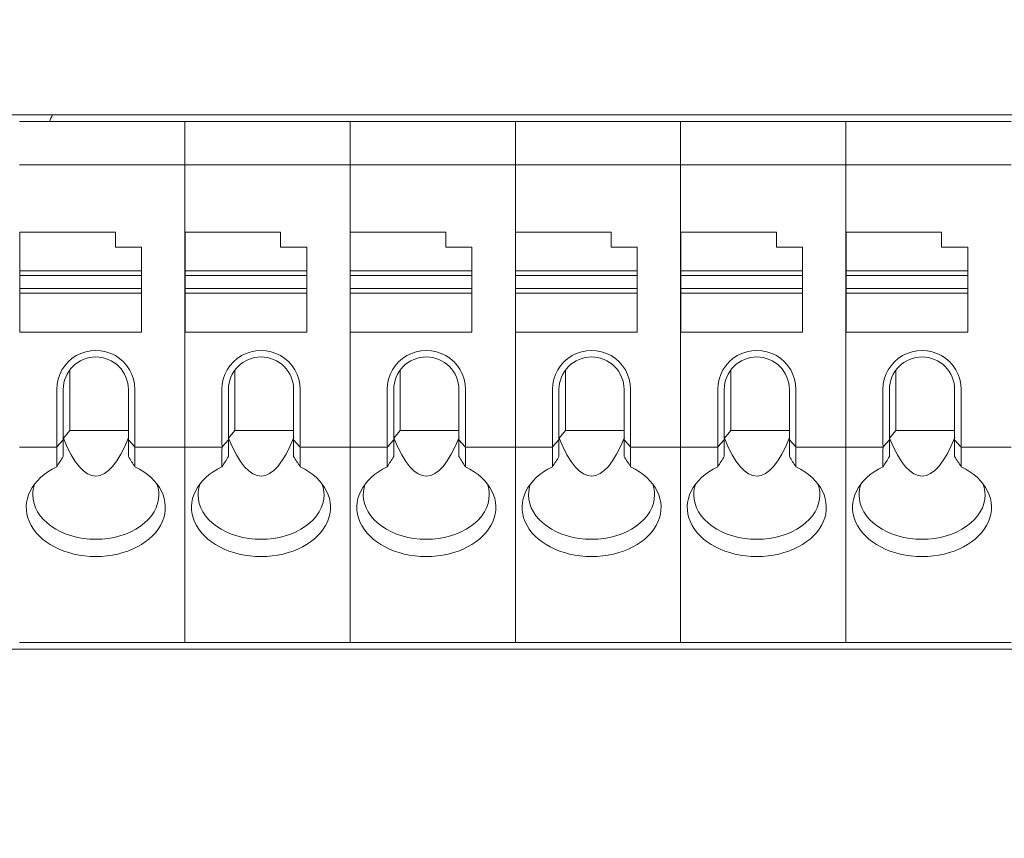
# Model space of a CAD drawing. Header units: millimetres. Extents: x -1114 to 1396, y -630 to 631.
# Tile 295 of 656: x -415 to -392, y 137 to 156. Entities that reach past the tile are written whole.
import ezdxf

# ---------------------------------------------------------------- set-up
doc = ezdxf.new("R2010")
doc.units = ezdxf.units.MM
doc.header["$MEASUREMENT"] = 0

msp = doc.modelspace()

# ---------------------------------------------------------------- linework, layer by layer
at = {"lineweight": 18}
for points, knots in [([(1038.9843, -629.7647), (1038.9843, -629.7647), (-1111.4882, -629.7647), (-1111.4882, -629.7647), (-1111.4882, -629.7647), (-1111.4882, -629.7647), (-1111.4882, 630.7883), (-1111.4882, 630.7883), (-1111.4882, 630.7883), (-1111.4882, 630.7883), (1038.9843, 630.7883), (1038.9843, 630.7883)], [0, 0, 0, 0, 0.3333333, 0.3333333, 0.3333333, 0.3333333, 0.6666667, 0.6666667, 0.6666667, 0.6666667, 1, 1, 1, 1]), ([(-412.2765, 147.6585), (-412.2765, 147.98), (-412.448, 148.2771), (-412.7265, 148.4379), (-412.7265, 148.4379), (-413.0049, 148.5987), (-413.348, 148.5987), (-413.6265, 148.4379), (-413.6265, 148.4379), (-413.9049, 148.2771), (-414.0765, 147.98), (-414.0765, 147.6585)], [0, 0, 0, 0, 0.3333333, 0.3333333, 0.3333333, 0.3333333, 0.6666667, 0.6666667, 0.6666667, 0.6666667, 1, 1, 1, 1]), ([(-408.4732, 147.6585), (-408.4732, 147.98), (-408.6448, 148.2771), (-408.9232, 148.4379), (-408.9232, 148.4379), (-409.2017, 148.5987), (-409.5448, 148.5987), (-409.8232, 148.4379), (-409.8232, 148.4379), (-410.1017, 148.2771), (-410.2732, 147.98), (-410.2732, 147.6585)], [0, 0, 0, 0, 0.3333333, 0.3333333, 0.3333333, 0.3333333, 0.6666667, 0.6666667, 0.6666667, 0.6666667, 1, 1, 1, 1]), ([(-404.67, 147.6585), (-404.67, 147.98), (-404.8415, 148.2771), (-405.12, 148.4379), (-405.12, 148.4379), (-405.3984, 148.5987), (-405.7415, 148.5987), (-406.02, 148.4379), (-406.02, 148.4379), (-406.2984, 148.2771), (-406.47, 147.98), (-406.47, 147.6585)], [0, 0, 0, 0, 0.3333333, 0.3333333, 0.3333333, 0.3333333, 0.6666667, 0.6666667, 0.6666667, 0.6666667, 1, 1, 1, 1]), ([(-400.8667, 147.6585), (-400.8667, 147.98), (-401.0382, 148.2771), (-401.3167, 148.4379), (-401.3167, 148.4379), (-401.5952, 148.5987), (-401.9382, 148.5987), (-402.2167, 148.4379), (-402.2167, 148.4379), (-402.4952, 148.2771), (-402.6667, 147.98), (-402.6667, 147.6585)], [0, 0, 0, 0, 0.3333333, 0.3333333, 0.3333333, 0.3333333, 0.6666667, 0.6666667, 0.6666667, 0.6666667, 1, 1, 1, 1]), ([(-397.0635, 147.6585), (-397.0635, 147.98), (-397.235, 148.2771), (-397.5135, 148.4379), (-397.5135, 148.4379), (-397.7919, 148.5987), (-398.135, 148.5987), (-398.4135, 148.4379), (-398.4135, 148.4379), (-398.6919, 148.2771), (-398.8635, 147.98), (-398.8635, 147.6585)], [0, 0, 0, 0, 0.3333333, 0.3333333, 0.3333333, 0.3333333, 0.6666667, 0.6666667, 0.6666667, 0.6666667, 1, 1, 1, 1]), ([(-393.2602, 147.6585), (-393.2602, 147.98), (-393.4317, 148.2771), (-393.7102, 148.4379), (-393.7102, 148.4379), (-393.9887, 148.5987), (-394.3317, 148.5987), (-394.6102, 148.4379), (-394.6102, 148.4379), (-394.8887, 148.2771), (-395.0602, 147.98), (-395.0602, 147.6585)], [0, 0, 0, 0, 0.3333333, 0.3333333, 0.3333333, 0.3333333, 0.6666667, 0.6666667, 0.6666667, 0.6666667, 1, 1, 1, 1]), ([(-413.1765, 148.4085), (-413.3754, 148.4085), (-413.5661, 148.3295), (-413.7068, 148.1888), (-413.7068, 148.1888), (-413.8475, 148.0482), (-413.9265, 147.8574), (-413.9265, 147.6585)], [0, 0, 0, 0, 0.5, 0.5, 0.5, 0.5, 1, 1, 1, 1]), ([(-412.4265, 147.6585), (-412.4265, 147.8574), (-412.5055, 148.0482), (-412.6461, 148.1888), (-412.6461, 148.1888), (-412.7868, 148.3295), (-412.9776, 148.4085), (-413.1765, 148.4085)], [0, 0, 0, 0, 0.5, 0.5, 0.5, 0.5, 1, 1, 1, 1]), ([(-409.3732, 148.4085), (-409.5721, 148.4085), (-409.7629, 148.3295), (-409.9035, 148.1888), (-409.9035, 148.1888), (-410.0442, 148.0482), (-410.1232, 147.8574), (-410.1232, 147.6585)], [0, 0, 0, 0, 0.5, 0.5, 0.5, 0.5, 1, 1, 1, 1]), ([(-408.6232, 147.6585), (-408.6232, 147.8574), (-408.7022, 148.0482), (-408.8429, 148.1888), (-408.8429, 148.1888), (-408.9835, 148.3295), (-409.1743, 148.4085), (-409.3732, 148.4085)], [0, 0, 0, 0, 0.5, 0.5, 0.5, 0.5, 1, 1, 1, 1]), ([(-405.57, 148.4085), (-405.7689, 148.4085), (-405.9596, 148.3295), (-406.1003, 148.1888), (-406.1003, 148.1888), (-406.2409, 148.0482), (-406.32, 147.8574), (-406.32, 147.6585)], [0, 0, 0, 0, 0.5, 0.5, 0.5, 0.5, 1, 1, 1, 1]), ([(-404.82, 147.6585), (-404.82, 147.8574), (-404.899, 148.0482), (-405.0396, 148.1888), (-405.0396, 148.1888), (-405.1803, 148.3295), (-405.371, 148.4085), (-405.57, 148.4085)], [0, 0, 0, 0, 0.5, 0.5, 0.5, 0.5, 1, 1, 1, 1]), ([(-401.7667, 148.4085), (-401.9656, 148.4085), (-402.1564, 148.3295), (-402.297, 148.1888), (-402.297, 148.1888), (-402.4377, 148.0482), (-402.5167, 147.8574), (-402.5167, 147.6585)], [0, 0, 0, 0, 0.5, 0.5, 0.5, 0.5, 1, 1, 1, 1]), ([(-401.0167, 147.6585), (-401.0167, 147.8574), (-401.0957, 148.0482), (-401.2364, 148.1888), (-401.2364, 148.1888), (-401.377, 148.3295), (-401.5678, 148.4085), (-401.7667, 148.4085)], [0, 0, 0, 0, 0.5, 0.5, 0.5, 0.5, 1, 1, 1, 1]), ([(-397.9635, 148.4085), (-398.1624, 148.4085), (-398.3531, 148.3295), (-398.4938, 148.1888), (-398.4938, 148.1888), (-398.6344, 148.0482), (-398.7135, 147.8574), (-398.7135, 147.6585)], [0, 0, 0, 0, 0.5, 0.5, 0.5, 0.5, 1, 1, 1, 1]), ([(-397.2135, 147.6585), (-397.2135, 147.8574), (-397.2925, 148.0482), (-397.4331, 148.1888), (-397.4331, 148.1888), (-397.5738, 148.3295), (-397.7645, 148.4085), (-397.9635, 148.4085)], [0, 0, 0, 0, 0.5, 0.5, 0.5, 0.5, 1, 1, 1, 1]), ([(-394.1602, 148.4085), (-394.3591, 148.4085), (-394.5499, 148.3295), (-394.6905, 148.1888), (-394.6905, 148.1888), (-394.8312, 148.0482), (-394.9102, 147.8574), (-394.9102, 147.6585)], [0, 0, 0, 0, 0.5, 0.5, 0.5, 0.5, 1, 1, 1, 1]), ([(-393.4102, 147.6585), (-393.4102, 147.8574), (-393.4892, 148.0482), (-393.6299, 148.1888), (-393.6299, 148.1888), (-393.7705, 148.3295), (-393.9613, 148.4085), (-394.1602, 148.4085)], [0, 0, 0, 0, 0.5, 0.5, 0.5, 0.5, 1, 1, 1, 1]), ([(-414.0765, 145.8791), (-414.6571, 145.5997), (-414.9123, 145.0853), (-414.7056, 144.6107), (-414.7056, 144.6107), (-414.499, 144.1361), (-413.8788, 143.8123), (-413.1765, 143.8123)], [0, 0, 0, 0, 0.5, 0.5, 0.5, 0.5, 1, 1, 1, 1]), ([(-413.1765, 143.8123), (-412.4742, 143.8123), (-411.854, 144.1361), (-411.6473, 144.6107), (-411.6473, 144.6107), (-411.4407, 145.0853), (-411.6958, 145.5997), (-412.2765, 145.8791)], [0, 0, 0, 0, 0.5, 0.5, 0.5, 0.5, 1, 1, 1, 1]), ([(-410.2732, 145.8791), (-410.8539, 145.5997), (-411.109, 145.0853), (-410.9024, 144.6107), (-410.9024, 144.6107), (-410.6957, 144.1361), (-410.0755, 143.8123), (-409.3732, 143.8123)], [0, 0, 0, 0, 0.5, 0.5, 0.5, 0.5, 1, 1, 1, 1]), ([(-409.3732, 143.8123), (-408.6709, 143.8123), (-408.0507, 144.1361), (-407.8441, 144.6107), (-407.8441, 144.6107), (-407.6374, 145.0853), (-407.8926, 145.5997), (-408.4732, 145.8791)], [0, 0, 0, 0, 0.5, 0.5, 0.5, 0.5, 1, 1, 1, 1]), ([(-406.47, 145.8791), (-407.0506, 145.5997), (-407.3058, 145.0853), (-407.0991, 144.6107), (-407.0991, 144.6107), (-406.8924, 144.1361), (-406.2722, 143.8123), (-405.57, 143.8123)], [0, 0, 0, 0, 0.5, 0.5, 0.5, 0.5, 1, 1, 1, 1]), ([(-405.57, 143.8123), (-404.8677, 143.8123), (-404.2475, 144.1361), (-404.0408, 144.6107), (-404.0408, 144.6107), (-403.8341, 145.0853), (-404.0893, 145.5997), (-404.67, 145.8791)], [0, 0, 0, 0, 0.5, 0.5, 0.5, 0.5, 1, 1, 1, 1]), ([(-402.6667, 145.8791), (-403.2474, 145.5997), (-403.5025, 145.0853), (-403.2959, 144.6107), (-403.2959, 144.6107), (-403.0892, 144.1361), (-402.469, 143.8123), (-401.7667, 143.8123)], [0, 0, 0, 0, 0.5, 0.5, 0.5, 0.5, 1, 1, 1, 1]), ([(-401.7667, 143.8123), (-401.0644, 143.8123), (-400.4442, 144.1361), (-400.2376, 144.6107), (-400.2376, 144.6107), (-400.0309, 145.0853), (-400.2861, 145.5997), (-400.8667, 145.8791)], [0, 0, 0, 0, 0.5, 0.5, 0.5, 0.5, 1, 1, 1, 1]), ([(-398.8635, 145.8791), (-399.4441, 145.5997), (-399.6993, 145.0853), (-399.4926, 144.6107), (-399.4926, 144.6107), (-399.2859, 144.1361), (-398.6657, 143.8123), (-397.9635, 143.8123)], [0, 0, 0, 0, 0.5, 0.5, 0.5, 0.5, 1, 1, 1, 1]), ([(-397.9635, 143.8123), (-397.2612, 143.8123), (-396.641, 144.1361), (-396.4343, 144.6107), (-396.4343, 144.6107), (-396.2276, 145.0853), (-396.4828, 145.5997), (-397.0635, 145.8791)], [0, 0, 0, 0, 0.5, 0.5, 0.5, 0.5, 1, 1, 1, 1]), ([(-395.0602, 145.8791), (-395.6408, 145.5997), (-395.896, 145.0853), (-395.6893, 144.6107), (-395.6893, 144.6107), (-395.4827, 144.1361), (-394.8625, 143.8123), (-394.1602, 143.8123)], [0, 0, 0, 0, 0.5, 0.5, 0.5, 0.5, 1, 1, 1, 1]), ([(-394.1602, 143.8123), (-393.4579, 143.8123), (-392.8377, 144.1361), (-392.631, 144.6107), (-392.631, 144.6107), (-392.4244, 145.0853), (-392.6795, 145.5997), (-393.2602, 145.8791)], [0, 0, 0, 0, 0.5, 0.5, 0.5, 0.5, 1, 1, 1, 1]), ([(-414.6265, 145.2351), (-414.6265, 144.9631), (-414.4737, 144.7024), (-414.2018, 144.5101), (-414.2018, 144.5101), (-413.9298, 144.3178), (-413.561, 144.2098), (-413.1765, 144.2098)], [0, 0, 0, 0, 0.5, 0.5, 0.5, 0.5, 1, 1, 1, 1]), ([(-413.1765, 144.2098), (-412.7919, 144.2098), (-412.4231, 144.3178), (-412.1512, 144.5101), (-412.1512, 144.5101), (-411.8792, 144.7024), (-411.7265, 144.9631), (-411.7265, 145.2351)], [0, 0, 0, 0, 0.5, 0.5, 0.5, 0.5, 1, 1, 1, 1]), ([(-410.8232, 145.2351), (-410.8232, 144.9631), (-410.6704, 144.7024), (-410.3985, 144.5101), (-410.3985, 144.5101), (-410.1266, 144.3178), (-409.7578, 144.2098), (-409.3732, 144.2098)], [0, 0, 0, 0, 0.5, 0.5, 0.5, 0.5, 1, 1, 1, 1]), ([(-409.3732, 144.2098), (-408.9887, 144.2098), (-408.6198, 144.3178), (-408.3479, 144.5101), (-408.3479, 144.5101), (-408.076, 144.7024), (-407.9232, 144.9631), (-407.9232, 145.2351)], [0, 0, 0, 0, 0.5, 0.5, 0.5, 0.5, 1, 1, 1, 1]), ([(-407.02, 145.2351), (-407.02, 144.9631), (-406.8672, 144.7024), (-406.5953, 144.5101), (-406.5953, 144.5101), (-406.3233, 144.3178), (-405.9545, 144.2098), (-405.57, 144.2098)], [0, 0, 0, 0, 0.5, 0.5, 0.5, 0.5, 1, 1, 1, 1]), ([(-405.57, 144.2098), (-405.1854, 144.2098), (-404.8166, 144.3178), (-404.5447, 144.5101), (-404.5447, 144.5101), (-404.2727, 144.7024), (-404.12, 144.9631), (-404.12, 145.2351)], [0, 0, 0, 0, 0.5, 0.5, 0.5, 0.5, 1, 1, 1, 1]), ([(-403.2167, 145.2351), (-403.2167, 144.9631), (-403.0639, 144.7024), (-402.792, 144.5101), (-402.792, 144.5101), (-402.5201, 144.3178), (-402.1513, 144.2098), (-401.7667, 144.2098)], [0, 0, 0, 0, 0.5, 0.5, 0.5, 0.5, 1, 1, 1, 1]), ([(-401.7667, 144.2098), (-401.3821, 144.2098), (-401.0133, 144.3178), (-400.7414, 144.5101), (-400.7414, 144.5101), (-400.4695, 144.7024), (-400.3167, 144.9631), (-400.3167, 145.2351)], [0, 0, 0, 0, 0.5, 0.5, 0.5, 0.5, 1, 1, 1, 1]), ([(-399.4135, 145.2351), (-399.4135, 144.9631), (-399.2607, 144.7024), (-398.9888, 144.5101), (-398.9888, 144.5101), (-398.7168, 144.3178), (-398.348, 144.2098), (-397.9635, 144.2098)], [0, 0, 0, 0, 0.5, 0.5, 0.5, 0.5, 1, 1, 1, 1]), ([(-397.9635, 144.2098), (-397.5789, 144.2098), (-397.2101, 144.3178), (-396.9381, 144.5101), (-396.9381, 144.5101), (-396.6662, 144.7024), (-396.5135, 144.9631), (-396.5135, 145.2351)], [0, 0, 0, 0, 0.5, 0.5, 0.5, 0.5, 1, 1, 1, 1]), ([(-395.6102, 145.2351), (-395.6102, 144.9631), (-395.4574, 144.7024), (-395.1855, 144.5101), (-395.1855, 144.5101), (-394.9136, 144.3178), (-394.5448, 144.2098), (-394.1602, 144.2098)], [0, 0, 0, 0, 0.5, 0.5, 0.5, 0.5, 1, 1, 1, 1]), ([(-394.1602, 144.2098), (-393.7756, 144.2098), (-393.4068, 144.3178), (-393.1349, 144.5101), (-393.1349, 144.5101), (-392.863, 144.7024), (-392.7102, 144.9631), (-392.7102, 145.2351)], [0, 0, 0, 0, 0.5, 0.5, 0.5, 0.5, 1, 1, 1, 1])]:
    msp.add_open_spline(points, degree=3, knots=knots, dxfattribs=at)
for points in [[(-384.6537, 153.9824), (-384.6537, 153.9824), (-431.4904, 153.9824), (-431.4904, 153.9824)], [(-414.2459, 153.8324), (-414.2201, 153.8816), (-414.1959, 153.9315), (-414.1733, 153.9822)], [(-414.9297, 153.8324), (-414.9297, 153.8324), (-411.1265, 153.8324), (-411.1265, 153.8324)], [(-411.1265, 153.8324), (-411.1265, 153.8324), (-414.9297, 153.8324), (-414.9297, 153.8324)], [(-411.1265, 153.8324), (-411.1265, 153.8324), (-407.3232, 153.8324), (-407.3232, 153.8324)], [(-411.1265, 153.7826), (-411.1265, 153.7826), (-411.1265, 153.8324), (-411.1265, 153.8324)], [(-407.3232, 153.8324), (-407.3232, 153.8324), (-411.1265, 153.8324), (-411.1265, 153.8324)], [(-411.1265, 153.7826), (-411.1265, 153.7826), (-411.1265, 153.8324), (-411.1265, 153.8324)], [(-411.1265, 152.8822), (-411.1265, 152.8822), (-411.1265, 153.7826), (-411.1265, 153.7826)], [(-411.1265, 152.8822), (-411.1265, 152.8822), (-411.1265, 153.7826), (-411.1265, 153.7826)], [(-407.3232, 153.8324), (-407.3232, 153.8324), (-403.52, 153.8324), (-403.52, 153.8324)], [(-407.3232, 153.7826), (-407.3232, 153.7826), (-407.3232, 153.8324), (-407.3232, 153.8324)], [(-407.3232, 153.7826), (-407.3232, 153.7826), (-407.3232, 153.8324), (-407.3232, 153.8324)], [(-403.52, 153.8324), (-403.52, 153.8324), (-407.3232, 153.8324), (-407.3232, 153.8324)], [(-407.3232, 152.8822), (-407.3232, 152.8822), (-407.3232, 153.7826), (-407.3232, 153.7826)], [(-407.3232, 152.8822), (-407.3232, 152.8822), (-407.3232, 153.7826), (-407.3232, 153.7826)], [(-403.52, 153.8324), (-403.52, 153.8324), (-399.7167, 153.8324), (-399.7167, 153.8324)], [(-403.52, 153.7826), (-403.52, 153.7826), (-403.52, 153.8324), (-403.52, 153.8324)], [(-403.52, 153.7826), (-403.52, 153.7826), (-403.52, 153.8324), (-403.52, 153.8324)], [(-399.7167, 153.8324), (-399.7167, 153.8324), (-403.52, 153.8324), (-403.52, 153.8324)], [(-403.52, 152.8822), (-403.52, 152.8822), (-403.52, 153.7826), (-403.52, 153.7826)], [(-403.52, 152.8822), (-403.52, 152.8822), (-403.52, 153.7826), (-403.52, 153.7826)], [(-399.7167, 153.8324), (-399.7167, 153.8324), (-395.9135, 153.8324), (-395.9135, 153.8324)], [(-399.7167, 153.7826), (-399.7167, 153.7826), (-399.7167, 153.8324), (-399.7167, 153.8324)], [(-395.9135, 153.8324), (-395.9135, 153.8324), (-399.7167, 153.8324), (-399.7167, 153.8324)], [(-399.7167, 153.7826), (-399.7167, 153.7826), (-399.7167, 153.8324), (-399.7167, 153.8324)], [(-399.7167, 152.8822), (-399.7167, 152.8822), (-399.7167, 153.7826), (-399.7167, 153.7826)], [(-399.7167, 152.8822), (-399.7167, 152.8822), (-399.7167, 153.7826), (-399.7167, 153.7826)], [(-395.9135, 153.8324), (-395.9135, 153.8324), (-392.1102, 153.8324), (-392.1102, 153.8324)], [(-395.9135, 153.7826), (-395.9135, 153.7826), (-395.9135, 153.8324), (-395.9135, 153.8324)], [(-392.1102, 153.8324), (-392.1102, 153.8324), (-395.9135, 153.8324), (-395.9135, 153.8324)], [(-395.9135, 153.7826), (-395.9135, 153.7826), (-395.9135, 153.8324), (-395.9135, 153.8324)], [(-395.9135, 152.8822), (-395.9135, 152.8822), (-395.9135, 153.7826), (-395.9135, 153.7826)], [(-395.9135, 152.8822), (-395.9135, 152.8822), (-395.9135, 153.7826), (-395.9135, 153.7826)], [(-414.9297, 152.8324), (-414.9297, 152.8324), (-411.1265, 152.8324), (-411.1265, 152.8324)], [(-411.1265, 152.762), (-411.1265, 152.762), (-411.1265, 152.8822), (-411.1265, 152.8822)], [(-411.1265, 152.762), (-411.1265, 152.762), (-411.1265, 152.8822), (-411.1265, 152.8822)], [(-411.1265, 152.8324), (-411.1265, 152.8324), (-407.3232, 152.8324), (-407.3232, 152.8324)], [(-411.1265, 146.4028), (-411.1265, 146.4028), (-411.1265, 152.762), (-411.1265, 152.762)], [(-411.1265, 146.4028), (-411.1265, 146.4028), (-411.1265, 152.762), (-411.1265, 152.762)], [(-407.3232, 152.762), (-407.3232, 152.762), (-407.3232, 152.8822), (-407.3232, 152.8822)], [(-407.3232, 152.762), (-407.3232, 152.762), (-407.3232, 152.8822), (-407.3232, 152.8822)], [(-407.3232, 152.8324), (-407.3232, 152.8324), (-403.52, 152.8324), (-403.52, 152.8324)], [(-407.3232, 146.4028), (-407.3232, 146.4028), (-407.3232, 152.762), (-407.3232, 152.762)], [(-407.3232, 146.4028), (-407.3232, 146.4028), (-407.3232, 152.762), (-407.3232, 152.762)], [(-403.52, 152.762), (-403.52, 152.762), (-403.52, 152.8822), (-403.52, 152.8822)], [(-403.52, 152.762), (-403.52, 152.762), (-403.52, 152.8822), (-403.52, 152.8822)], [(-403.52, 152.8324), (-403.52, 152.8324), (-399.7167, 152.8324), (-399.7167, 152.8324)], [(-403.52, 146.4028), (-403.52, 146.4028), (-403.52, 152.762), (-403.52, 152.762)], [(-403.52, 146.4028), (-403.52, 146.4028), (-403.52, 152.762), (-403.52, 152.762)], [(-399.7167, 152.762), (-399.7167, 152.762), (-399.7167, 152.8822), (-399.7167, 152.8822)], [(-399.7167, 152.762), (-399.7167, 152.762), (-399.7167, 152.8822), (-399.7167, 152.8822)], [(-399.7167, 152.8324), (-399.7167, 152.8324), (-395.9135, 152.8324), (-395.9135, 152.8324)], [(-399.7167, 146.4028), (-399.7167, 146.4028), (-399.7167, 152.762), (-399.7167, 152.762)], [(-399.7167, 146.4028), (-399.7167, 146.4028), (-399.7167, 152.762), (-399.7167, 152.762)], [(-395.9135, 152.762), (-395.9135, 152.762), (-395.9135, 152.8822), (-395.9135, 152.8822)], [(-395.9135, 152.762), (-395.9135, 152.762), (-395.9135, 152.8822), (-395.9135, 152.8822)], [(-395.9135, 152.8324), (-395.9135, 152.8324), (-392.1102, 152.8324), (-392.1102, 152.8324)], [(-395.9135, 146.4028), (-395.9135, 146.4028), (-395.9135, 152.762), (-395.9135, 152.762)], [(-395.9135, 146.4028), (-395.9135, 146.4028), (-395.9135, 152.762), (-395.9135, 152.762)], [(-412.7265, 151.2824), (-412.7265, 151.2824), (-414.9265, 151.2824), (-414.9265, 151.2824)], [(-414.9265, 151.2824), (-414.9265, 151.2824), (-414.9265, 150.3916), (-414.9265, 150.3916)], [(-412.7265, 150.9324), (-412.7265, 150.9324), (-412.7265, 151.2824), (-412.7265, 151.2824)], [(-408.9232, 151.2824), (-408.9232, 151.2824), (-411.1232, 151.2824), (-411.1232, 151.2824)], [(-411.1232, 151.2824), (-411.1232, 151.2824), (-411.1232, 150.3916), (-411.1232, 150.3916)], [(-408.9232, 150.9324), (-408.9232, 150.9324), (-408.9232, 151.2824), (-408.9232, 151.2824)], [(-405.12, 151.2824), (-405.12, 151.2824), (-407.32, 151.2824), (-407.32, 151.2824)], [(-407.32, 151.2824), (-407.32, 151.2824), (-407.32, 150.3916), (-407.32, 150.3916)], [(-405.12, 150.9324), (-405.12, 150.9324), (-405.12, 151.2824), (-405.12, 151.2824)], [(-401.3167, 151.2824), (-401.3167, 151.2824), (-403.5167, 151.2824), (-403.5167, 151.2824)], [(-403.5167, 151.2824), (-403.5167, 151.2824), (-403.5167, 150.3916), (-403.5167, 150.3916)], [(-401.3167, 150.9324), (-401.3167, 150.9324), (-401.3167, 151.2824), (-401.3167, 151.2824)], [(-397.5135, 151.2824), (-397.5135, 151.2824), (-399.7135, 151.2824), (-399.7135, 151.2824)], [(-399.7135, 151.2824), (-399.7135, 151.2824), (-399.7135, 150.3916), (-399.7135, 150.3916)], [(-397.5135, 150.9324), (-397.5135, 150.9324), (-397.5135, 151.2824), (-397.5135, 151.2824)], [(-393.7102, 151.2824), (-393.7102, 151.2824), (-395.9102, 151.2824), (-395.9102, 151.2824)], [(-395.9102, 151.2824), (-395.9102, 151.2824), (-395.9102, 150.3916), (-395.9102, 150.3916)], [(-393.7102, 150.9324), (-393.7102, 150.9324), (-393.7102, 151.2824), (-393.7102, 151.2824)], [(-412.1265, 150.9324), (-412.1265, 150.9324), (-412.7265, 150.9324), (-412.7265, 150.9324)], [(-412.1265, 150.3916), (-412.1265, 150.3916), (-412.1265, 150.9324), (-412.1265, 150.9324)], [(-408.3232, 150.9324), (-408.3232, 150.9324), (-408.9232, 150.9324), (-408.9232, 150.9324)], [(-408.3232, 150.3916), (-408.3232, 150.3916), (-408.3232, 150.9324), (-408.3232, 150.9324)], [(-404.52, 150.9324), (-404.52, 150.9324), (-405.12, 150.9324), (-405.12, 150.9324)], [(-404.52, 150.3916), (-404.52, 150.3916), (-404.52, 150.9324), (-404.52, 150.9324)], [(-400.7167, 150.9324), (-400.7167, 150.9324), (-401.3167, 150.9324), (-401.3167, 150.9324)], [(-400.7167, 150.3916), (-400.7167, 150.3916), (-400.7167, 150.9324), (-400.7167, 150.9324)], [(-396.9135, 150.9324), (-396.9135, 150.9324), (-397.5135, 150.9324), (-397.5135, 150.9324)], [(-396.9135, 150.3916), (-396.9135, 150.3916), (-396.9135, 150.9324), (-396.9135, 150.9324)], [(-393.1102, 150.9324), (-393.1102, 150.9324), (-393.7102, 150.9324), (-393.7102, 150.9324)], [(-393.1102, 150.3916), (-393.1102, 150.3916), (-393.1102, 150.9324), (-393.1102, 150.9324)], [(-414.9265, 150.3916), (-414.9265, 150.3916), (-414.9265, 150.2824), (-414.9265, 150.2824)], [(-414.9265, 150.3916), (-414.9265, 150.3916), (-412.1265, 150.3916), (-412.1265, 150.3916)], [(-414.9265, 149.9824), (-414.9265, 149.9824), (-414.9265, 150.2824), (-414.9265, 150.2824)], [(-414.9265, 150.2824), (-414.9265, 150.2824), (-412.1265, 150.2824), (-412.1265, 150.2824)], [(-412.1265, 150.3916), (-412.1265, 150.3916), (-412.1265, 150.2824), (-412.1265, 150.2824)], [(-412.1265, 150.2824), (-412.1265, 150.2824), (-412.1265, 149.9824), (-412.1265, 149.9824)], [(-411.1232, 150.3916), (-411.1232, 150.3916), (-408.3232, 150.3916), (-408.3232, 150.3916)], [(-411.1232, 150.3916), (-411.1232, 150.3916), (-411.1232, 150.2824), (-411.1232, 150.2824)], [(-411.1232, 149.9824), (-411.1232, 149.9824), (-411.1232, 150.2824), (-411.1232, 150.2824)], [(-411.1232, 150.2824), (-411.1232, 150.2824), (-408.3232, 150.2824), (-408.3232, 150.2824)], [(-408.3232, 150.3916), (-408.3232, 150.3916), (-408.3232, 150.2824), (-408.3232, 150.2824)], [(-408.3232, 150.2824), (-408.3232, 150.2824), (-408.3232, 149.9824), (-408.3232, 149.9824)], [(-407.32, 150.3916), (-407.32, 150.3916), (-407.32, 150.2824), (-407.32, 150.2824)], [(-407.32, 150.3916), (-407.32, 150.3916), (-404.52, 150.3916), (-404.52, 150.3916)], [(-407.32, 149.9824), (-407.32, 149.9824), (-407.32, 150.2824), (-407.32, 150.2824)], [(-407.32, 150.2824), (-407.32, 150.2824), (-404.52, 150.2824), (-404.52, 150.2824)], [(-404.52, 150.3916), (-404.52, 150.3916), (-404.52, 150.2824), (-404.52, 150.2824)], [(-404.52, 150.2824), (-404.52, 150.2824), (-404.52, 149.9824), (-404.52, 149.9824)], [(-403.5167, 150.3916), (-403.5167, 150.3916), (-400.7167, 150.3916), (-400.7167, 150.3916)], [(-403.5167, 150.3916), (-403.5167, 150.3916), (-403.5167, 150.2824), (-403.5167, 150.2824)], [(-403.5167, 149.9824), (-403.5167, 149.9824), (-403.5167, 150.2824), (-403.5167, 150.2824)], [(-403.5167, 150.2824), (-403.5167, 150.2824), (-400.7167, 150.2824), (-400.7167, 150.2824)], [(-400.7167, 150.3916), (-400.7167, 150.3916), (-400.7167, 150.2824), (-400.7167, 150.2824)], [(-400.7167, 150.2824), (-400.7167, 150.2824), (-400.7167, 149.9824), (-400.7167, 149.9824)], [(-399.7135, 150.3916), (-399.7135, 150.3916), (-396.9135, 150.3916), (-396.9135, 150.3916)], [(-399.7135, 150.3916), (-399.7135, 150.3916), (-399.7135, 150.2824), (-399.7135, 150.2824)], [(-399.7135, 149.9824), (-399.7135, 149.9824), (-399.7135, 150.2824), (-399.7135, 150.2824)], [(-399.7135, 150.2824), (-399.7135, 150.2824), (-396.9135, 150.2824), (-396.9135, 150.2824)], [(-396.9135, 150.3916), (-396.9135, 150.3916), (-396.9135, 150.2824), (-396.9135, 150.2824)], [(-396.9135, 150.2824), (-396.9135, 150.2824), (-396.9135, 149.9824), (-396.9135, 149.9824)], [(-395.9102, 150.3916), (-395.9102, 150.3916), (-395.9102, 150.2824), (-395.9102, 150.2824)], [(-395.9102, 150.3916), (-395.9102, 150.3916), (-393.1102, 150.3916), (-393.1102, 150.3916)], [(-395.9102, 149.9824), (-395.9102, 149.9824), (-395.9102, 150.2824), (-395.9102, 150.2824)], [(-395.9102, 150.2824), (-395.9102, 150.2824), (-393.1102, 150.2824), (-393.1102, 150.2824)], [(-393.1102, 150.3916), (-393.1102, 150.3916), (-393.1102, 150.2824), (-393.1102, 150.2824)], [(-393.1102, 150.2824), (-393.1102, 150.2824), (-393.1102, 149.9824), (-393.1102, 149.9824)], [(-412.1265, 149.9824), (-412.1265, 149.9824), (-414.9265, 149.9824), (-414.9265, 149.9824)], [(-414.9265, 149.9824), (-414.9265, 149.9824), (-414.9265, 149.8732), (-414.9265, 149.8732)], [(-414.9265, 149.8732), (-414.9265, 149.8732), (-414.9265, 148.9824), (-414.9265, 148.9824)], [(-412.1265, 149.8732), (-412.1265, 149.8732), (-414.9265, 149.8732), (-414.9265, 149.8732)], [(-412.1265, 149.9824), (-412.1265, 149.9824), (-412.1265, 149.8732), (-412.1265, 149.8732)], [(-412.1265, 149.8732), (-412.1265, 149.8732), (-412.1265, 148.9824), (-412.1265, 148.9824)], [(-408.3232, 149.9824), (-408.3232, 149.9824), (-411.1232, 149.9824), (-411.1232, 149.9824)], [(-411.1232, 149.9824), (-411.1232, 149.9824), (-411.1232, 149.8732), (-411.1232, 149.8732)], [(-411.1232, 149.8732), (-411.1232, 149.8732), (-411.1232, 148.9824), (-411.1232, 148.9824)], [(-408.3232, 149.8732), (-408.3232, 149.8732), (-411.1232, 149.8732), (-411.1232, 149.8732)], [(-408.3232, 149.9824), (-408.3232, 149.9824), (-408.3232, 149.8732), (-408.3232, 149.8732)], [(-408.3232, 149.8732), (-408.3232, 149.8732), (-408.3232, 148.9824), (-408.3232, 148.9824)], [(-404.52, 149.9824), (-404.52, 149.9824), (-407.32, 149.9824), (-407.32, 149.9824)], [(-407.32, 149.9824), (-407.32, 149.9824), (-407.32, 149.8732), (-407.32, 149.8732)], [(-404.52, 149.8732), (-404.52, 149.8732), (-407.32, 149.8732), (-407.32, 149.8732)], [(-407.32, 149.8732), (-407.32, 149.8732), (-407.32, 148.9824), (-407.32, 148.9824)], [(-404.52, 149.9824), (-404.52, 149.9824), (-404.52, 149.8732), (-404.52, 149.8732)], [(-404.52, 149.8732), (-404.52, 149.8732), (-404.52, 148.9824), (-404.52, 148.9824)], [(-403.5167, 149.9824), (-403.5167, 149.9824), (-403.5167, 149.8732), (-403.5167, 149.8732)], [(-400.7167, 149.9824), (-400.7167, 149.9824), (-403.5167, 149.9824), (-403.5167, 149.9824)], [(-400.7167, 149.8732), (-400.7167, 149.8732), (-403.5167, 149.8732), (-403.5167, 149.8732)], [(-403.5167, 149.8732), (-403.5167, 149.8732), (-403.5167, 148.9824), (-403.5167, 148.9824)], [(-400.7167, 149.9824), (-400.7167, 149.9824), (-400.7167, 149.8732), (-400.7167, 149.8732)], [(-400.7167, 149.8732), (-400.7167, 149.8732), (-400.7167, 148.9824), (-400.7167, 148.9824)], [(-399.7135, 149.9824), (-399.7135, 149.9824), (-399.7135, 149.8732), (-399.7135, 149.8732)], [(-396.9135, 149.9824), (-396.9135, 149.9824), (-399.7135, 149.9824), (-399.7135, 149.9824)], [(-396.9135, 149.8732), (-396.9135, 149.8732), (-399.7135, 149.8732), (-399.7135, 149.8732)], [(-399.7135, 149.8732), (-399.7135, 149.8732), (-399.7135, 148.9824), (-399.7135, 148.9824)], [(-396.9135, 149.9824), (-396.9135, 149.9824), (-396.9135, 149.8732), (-396.9135, 149.8732)], [(-396.9135, 149.8732), (-396.9135, 149.8732), (-396.9135, 148.9824), (-396.9135, 148.9824)], [(-395.9102, 149.9824), (-395.9102, 149.9824), (-395.9102, 149.8732), (-395.9102, 149.8732)], [(-393.1102, 149.9824), (-393.1102, 149.9824), (-395.9102, 149.9824), (-395.9102, 149.9824)], [(-395.9102, 149.8732), (-395.9102, 149.8732), (-395.9102, 148.9824), (-395.9102, 148.9824)], [(-393.1102, 149.8732), (-393.1102, 149.8732), (-395.9102, 149.8732), (-395.9102, 149.8732)], [(-393.1102, 149.9824), (-393.1102, 149.9824), (-393.1102, 149.8732), (-393.1102, 149.8732)], [(-393.1102, 149.8732), (-393.1102, 149.8732), (-393.1102, 148.9824), (-393.1102, 148.9824)], [(-412.1265, 148.9824), (-412.1265, 148.9824), (-414.9265, 148.9824), (-414.9265, 148.9824)], [(-408.3232, 148.9824), (-408.3232, 148.9824), (-411.1232, 148.9824), (-411.1232, 148.9824)], [(-404.52, 148.9824), (-404.52, 148.9824), (-407.32, 148.9824), (-407.32, 148.9824)], [(-400.7167, 148.9824), (-400.7167, 148.9824), (-403.5167, 148.9824), (-403.5167, 148.9824)], [(-396.9135, 148.9824), (-396.9135, 148.9824), (-399.7135, 148.9824), (-399.7135, 148.9824)], [(-393.1102, 148.9824), (-393.1102, 148.9824), (-395.9102, 148.9824), (-395.9102, 148.9824)], [(-413.7765, 148.1085), (-413.7765, 148.1085), (-413.7765, 146.7114), (-413.7765, 146.7114)], [(-409.9732, 148.1085), (-409.9732, 148.1085), (-409.9732, 146.7114), (-409.9732, 146.7114)], [(-406.17, 148.1085), (-406.17, 148.1085), (-406.17, 146.7114), (-406.17, 146.7114)], [(-402.3667, 148.1085), (-402.3667, 148.1085), (-402.3667, 146.7114), (-402.3667, 146.7114)], [(-398.5635, 148.1085), (-398.5635, 148.1085), (-398.5635, 146.7114), (-398.5635, 146.7114)], [(-394.7602, 148.1085), (-394.7602, 148.1085), (-394.7602, 146.7114), (-394.7602, 146.7114)], [(-414.0765, 147.6585), (-414.0765, 147.6585), (-414.0765, 146.4028), (-414.0765, 146.4028)], [(-413.9265, 146.5031), (-413.9265, 146.5031), (-413.9265, 147.6585), (-413.9265, 147.6585)], [(-412.4265, 147.6585), (-412.4265, 147.6585), (-412.4265, 146.5031), (-412.4265, 146.5031)], [(-412.2765, 146.4028), (-412.2765, 146.4028), (-412.2765, 147.6585), (-412.2765, 147.6585)], [(-410.2732, 147.6585), (-410.2732, 147.6585), (-410.2732, 146.4028), (-410.2732, 146.4028)], [(-410.1232, 146.5031), (-410.1232, 146.5031), (-410.1232, 147.6585), (-410.1232, 147.6585)], [(-408.6232, 147.6585), (-408.6232, 147.6585), (-408.6232, 146.5031), (-408.6232, 146.5031)], [(-408.4732, 146.4028), (-408.4732, 146.4028), (-408.4732, 147.6585), (-408.4732, 147.6585)], [(-406.47, 147.6585), (-406.47, 147.6585), (-406.47, 146.4028), (-406.47, 146.4028)], [(-406.32, 146.5031), (-406.32, 146.5031), (-406.32, 147.6585), (-406.32, 147.6585)], [(-404.82, 147.6585), (-404.82, 147.6585), (-404.82, 146.5031), (-404.82, 146.5031)], [(-404.67, 146.4028), (-404.67, 146.4028), (-404.67, 147.6585), (-404.67, 147.6585)], [(-402.6667, 147.6585), (-402.6667, 147.6585), (-402.6667, 146.4028), (-402.6667, 146.4028)], [(-402.5167, 146.5031), (-402.5167, 146.5031), (-402.5167, 147.6585), (-402.5167, 147.6585)], [(-401.0167, 147.6585), (-401.0167, 147.6585), (-401.0167, 146.5031), (-401.0167, 146.5031)], [(-400.8667, 146.4028), (-400.8667, 146.4028), (-400.8667, 147.6585), (-400.8667, 147.6585)], [(-398.8635, 147.6585), (-398.8635, 147.6585), (-398.8635, 146.4028), (-398.8635, 146.4028)], [(-398.7135, 146.5031), (-398.7135, 146.5031), (-398.7135, 147.6585), (-398.7135, 147.6585)], [(-397.2135, 147.6585), (-397.2135, 147.6585), (-397.2135, 146.5031), (-397.2135, 146.5031)], [(-397.0635, 146.4028), (-397.0635, 146.4028), (-397.0635, 147.6585), (-397.0635, 147.6585)], [(-395.0602, 147.6585), (-395.0602, 147.6585), (-395.0602, 146.4028), (-395.0602, 146.4028)], [(-394.9102, 146.5031), (-394.9102, 146.5031), (-394.9102, 147.6585), (-394.9102, 147.6585)], [(-393.4102, 147.6585), (-393.4102, 147.6585), (-393.4102, 146.5031), (-393.4102, 146.5031)], [(-393.2602, 146.4028), (-393.2602, 146.4028), (-393.2602, 147.6585), (-393.2602, 147.6585)], [(-413.923, 146.5347), (-413.923, 146.5347), (-413.7765, 146.7114), (-413.7765, 146.7114)], [(-413.7765, 146.7114), (-413.7765, 146.7114), (-412.4265, 146.7114), (-412.4265, 146.7114)], [(-410.1197, 146.5347), (-410.1197, 146.5347), (-409.9732, 146.7114), (-409.9732, 146.7114)], [(-409.9732, 146.7114), (-409.9732, 146.7114), (-408.6232, 146.7114), (-408.6232, 146.7114)], [(-406.3164, 146.5347), (-406.3164, 146.5347), (-406.17, 146.7114), (-406.17, 146.7114)], [(-406.17, 146.7114), (-406.17, 146.7114), (-404.82, 146.7114), (-404.82, 146.7114)], [(-402.5132, 146.5347), (-402.5132, 146.5347), (-402.3667, 146.7114), (-402.3667, 146.7114)], [(-402.3667, 146.7114), (-402.3667, 146.7114), (-401.0167, 146.7114), (-401.0167, 146.7114)], [(-398.7099, 146.5347), (-398.7099, 146.5347), (-398.5635, 146.7114), (-398.5635, 146.7114)], [(-398.5635, 146.7114), (-398.5635, 146.7114), (-397.2135, 146.7114), (-397.2135, 146.7114)], [(-394.9067, 146.5347), (-394.9067, 146.5347), (-394.7602, 146.7114), (-394.7602, 146.7114)], [(-394.7602, 146.7114), (-394.7602, 146.7114), (-393.4102, 146.7114), (-393.4102, 146.7114)], [(-414.0765, 146.4028), (-414.0765, 146.3804), (-414.0749, 146.3584), (-414.0718, 146.3377)], [(-413.9265, 146.5031), (-413.9265, 146.5031), (-414.0718, 146.3377), (-414.0718, 146.3377)], [(-413.9265, 146.1126), (-413.9265, 146.1126), (-413.9265, 146.5031), (-413.9265, 146.5031)], [(-413.923, 146.5347), (-413.4491, 145.3678), (-412.8951, 145.3702), (-412.421, 146.5571)], [(-412.4265, 146.1126), (-412.4265, 146.1126), (-412.4265, 146.5031), (-412.4265, 146.5031)], [(-412.4265, 146.5031), (-412.4265, 146.5031), (-412.2812, 146.3377), (-412.2812, 146.3377)], [(-412.2812, 146.3377), (-412.2781, 146.3584), (-412.2765, 146.3804), (-412.2765, 146.4028)], [(-411.1265, 146.2826), (-411.1265, 146.2826), (-411.1265, 146.4028), (-411.1265, 146.4028)], [(-411.1265, 146.2826), (-411.1265, 146.2826), (-411.1265, 146.4028), (-411.1265, 146.4028)], [(-410.2732, 146.4028), (-410.2732, 146.3804), (-410.2716, 146.3584), (-410.2685, 146.3377)], [(-410.1232, 146.5031), (-410.1232, 146.5031), (-410.2685, 146.3377), (-410.2685, 146.3377)], [(-410.1232, 146.1126), (-410.1232, 146.1126), (-410.1232, 146.5031), (-410.1232, 146.5031)], [(-410.1197, 146.5347), (-409.6459, 145.3678), (-409.0918, 145.3702), (-408.6177, 146.5571)], [(-408.6232, 146.1126), (-408.6232, 146.1126), (-408.6232, 146.5031), (-408.6232, 146.5031)], [(-408.6232, 146.5031), (-408.6232, 146.5031), (-408.4779, 146.3377), (-408.4779, 146.3377)], [(-408.4779, 146.3377), (-408.4748, 146.3584), (-408.4732, 146.3804), (-408.4732, 146.4028)], [(-407.3232, 146.2826), (-407.3232, 146.2826), (-407.3232, 146.4028), (-407.3232, 146.4028)], [(-407.3232, 146.2826), (-407.3232, 146.2826), (-407.3232, 146.4028), (-407.3232, 146.4028)], [(-406.47, 146.4028), (-406.47, 146.3804), (-406.4684, 146.3584), (-406.4653, 146.3377)], [(-406.32, 146.5031), (-406.32, 146.5031), (-406.4653, 146.3377), (-406.4653, 146.3377)], [(-406.32, 146.1126), (-406.32, 146.1126), (-406.32, 146.5031), (-406.32, 146.5031)], [(-406.3164, 146.5347), (-405.8426, 145.3678), (-405.2886, 145.3702), (-404.8145, 146.5571)], [(-404.82, 146.1126), (-404.82, 146.1126), (-404.82, 146.5031), (-404.82, 146.5031)], [(-404.82, 146.5031), (-404.82, 146.5031), (-404.6747, 146.3377), (-404.6747, 146.3377)], [(-404.6747, 146.3377), (-404.6716, 146.3584), (-404.67, 146.3804), (-404.67, 146.4028)], [(-403.52, 146.2826), (-403.52, 146.2826), (-403.52, 146.4028), (-403.52, 146.4028)], [(-403.52, 146.2826), (-403.52, 146.2826), (-403.52, 146.4028), (-403.52, 146.4028)], [(-402.6667, 146.4028), (-402.6667, 146.3804), (-402.6651, 146.3584), (-402.662, 146.3377)], [(-402.5167, 146.5031), (-402.5167, 146.5031), (-402.662, 146.3377), (-402.662, 146.3377)], [(-402.5167, 146.1126), (-402.5167, 146.1126), (-402.5167, 146.5031), (-402.5167, 146.5031)], [(-402.5132, 146.5347), (-402.0394, 145.3678), (-401.4853, 145.3702), (-401.0112, 146.5571)], [(-401.0167, 146.1126), (-401.0167, 146.1126), (-401.0167, 146.5031), (-401.0167, 146.5031)], [(-401.0167, 146.5031), (-401.0167, 146.5031), (-400.8714, 146.3377), (-400.8714, 146.3377)], [(-400.8714, 146.3377), (-400.8683, 146.3584), (-400.8667, 146.3804), (-400.8667, 146.4028)], [(-399.7167, 146.2826), (-399.7167, 146.2826), (-399.7167, 146.4028), (-399.7167, 146.4028)], [(-399.7167, 146.2826), (-399.7167, 146.2826), (-399.7167, 146.4028), (-399.7167, 146.4028)], [(-398.8635, 146.4028), (-398.8635, 146.3804), (-398.8619, 146.3584), (-398.8587, 146.3377)], [(-398.7135, 146.5031), (-398.7135, 146.5031), (-398.8587, 146.3377), (-398.8587, 146.3377)], [(-398.7135, 146.1126), (-398.7135, 146.1126), (-398.7135, 146.5031), (-398.7135, 146.5031)], [(-398.7099, 146.5347), (-398.2361, 145.3678), (-397.682, 145.3702), (-397.208, 146.5571)], [(-397.2135, 146.1126), (-397.2135, 146.1126), (-397.2135, 146.5031), (-397.2135, 146.5031)], [(-397.2135, 146.5031), (-397.2135, 146.5031), (-397.0682, 146.3377), (-397.0682, 146.3377)], [(-397.0682, 146.3377), (-397.065, 146.3584), (-397.0635, 146.3804), (-397.0635, 146.4028)], [(-395.9135, 146.2826), (-395.9135, 146.2826), (-395.9135, 146.4028), (-395.9135, 146.4028)], [(-395.9135, 146.2826), (-395.9135, 146.2826), (-395.9135, 146.4028), (-395.9135, 146.4028)], [(-395.0602, 146.4028), (-395.0602, 146.3804), (-395.0586, 146.3584), (-395.0555, 146.3377)], [(-394.9102, 146.5031), (-394.9102, 146.5031), (-395.0555, 146.3377), (-395.0555, 146.3377)], [(-394.9102, 146.1126), (-394.9102, 146.1126), (-394.9102, 146.5031), (-394.9102, 146.5031)], [(-394.9067, 146.5347), (-394.4329, 145.3678), (-393.8788, 145.3702), (-393.4047, 146.5571)], [(-393.4102, 146.1126), (-393.4102, 146.1126), (-393.4102, 146.5031), (-393.4102, 146.5031)], [(-393.4102, 146.5031), (-393.4102, 146.5031), (-393.2649, 146.3377), (-393.2649, 146.3377)], [(-393.2649, 146.3377), (-393.2618, 146.3584), (-393.2602, 146.3804), (-393.2602, 146.4028)], [(-414.9297, 146.3324), (-414.9297, 146.3324), (-414.0725, 146.3324), (-414.0725, 146.3324)], [(-414.0718, 146.3377), (-414.0749, 146.3171), (-414.0765, 146.2984), (-414.0765, 146.2826)], [(-414.0765, 146.2826), (-414.0765, 146.2826), (-414.0765, 145.8791), (-414.0765, 145.8791)], [(-412.2812, 146.3377), (-412.2781, 146.3171), (-412.2765, 146.2984), (-412.2765, 146.2826)], [(-411.1265, 146.3324), (-411.1265, 146.3324), (-412.2804, 146.3324), (-412.2804, 146.3324)], [(-412.2765, 146.2826), (-412.2765, 146.2826), (-412.2765, 145.8791), (-412.2765, 145.8791)], [(-411.1265, 146.3324), (-411.1265, 146.3324), (-410.2693, 146.3324), (-410.2693, 146.3324)], [(-411.1265, 141.8822), (-411.1265, 141.8822), (-411.1265, 146.2826), (-411.1265, 146.2826)], [(-411.1265, 141.8822), (-411.1265, 141.8822), (-411.1265, 146.2826), (-411.1265, 146.2826)], [(-410.2685, 146.3377), (-410.2716, 146.3171), (-410.2732, 146.2984), (-410.2732, 146.2826)], [(-410.2732, 146.2826), (-410.2732, 146.2826), (-410.2732, 145.8791), (-410.2732, 145.8791)], [(-408.4779, 146.3377), (-408.4748, 146.3171), (-408.4732, 146.2984), (-408.4732, 146.2826)], [(-407.3232, 146.3324), (-407.3232, 146.3324), (-408.4771, 146.3324), (-408.4771, 146.3324)], [(-408.4732, 146.2826), (-408.4732, 146.2826), (-408.4732, 145.8791), (-408.4732, 145.8791)], [(-406.466, 146.3324), (-406.466, 146.3324), (-407.3232, 146.3324), (-407.3232, 146.3324)], [(-407.3232, 141.8822), (-407.3232, 141.8822), (-407.3232, 146.2826), (-407.3232, 146.2826)], [(-407.3232, 141.8822), (-407.3232, 141.8822), (-407.3232, 146.2826), (-407.3232, 146.2826)], [(-406.4653, 146.3377), (-406.4684, 146.3171), (-406.47, 146.2984), (-406.47, 146.2826)], [(-406.47, 146.2826), (-406.47, 146.2826), (-406.47, 145.8791), (-406.47, 145.8791)], [(-404.6747, 146.3377), (-404.6716, 146.3171), (-404.67, 146.2984), (-404.67, 146.2826)], [(-403.52, 146.3324), (-403.52, 146.3324), (-404.6739, 146.3324), (-404.6739, 146.3324)], [(-404.67, 146.2826), (-404.67, 146.2826), (-404.67, 145.8791), (-404.67, 145.8791)], [(-403.52, 146.3324), (-403.52, 146.3324), (-402.6628, 146.3324), (-402.6628, 146.3324)], [(-403.52, 141.8822), (-403.52, 141.8822), (-403.52, 146.2826), (-403.52, 146.2826)], [(-403.52, 141.8822), (-403.52, 141.8822), (-403.52, 146.2826), (-403.52, 146.2826)], [(-402.662, 146.3377), (-402.6651, 146.3171), (-402.6667, 146.2984), (-402.6667, 146.2826)], [(-402.6667, 146.2826), (-402.6667, 146.2826), (-402.6667, 145.8791), (-402.6667, 145.8791)], [(-400.8714, 146.3377), (-400.8683, 146.3171), (-400.8667, 146.2984), (-400.8667, 146.2826)], [(-399.7167, 146.3324), (-399.7167, 146.3324), (-400.8706, 146.3324), (-400.8706, 146.3324)], [(-400.8667, 146.2826), (-400.8667, 146.2826), (-400.8667, 145.8791), (-400.8667, 145.8791)], [(-398.8595, 146.3324), (-398.8595, 146.3324), (-399.7167, 146.3324), (-399.7167, 146.3324)], [(-399.7167, 141.8822), (-399.7167, 141.8822), (-399.7167, 146.2826), (-399.7167, 146.2826)], [(-399.7167, 141.8822), (-399.7167, 141.8822), (-399.7167, 146.2826), (-399.7167, 146.2826)], [(-398.8587, 146.3377), (-398.8619, 146.3171), (-398.8635, 146.2984), (-398.8635, 146.2826)], [(-398.8635, 146.2826), (-398.8635, 146.2826), (-398.8635, 145.8791), (-398.8635, 145.8791)], [(-397.0682, 146.3377), (-397.065, 146.3171), (-397.0635, 146.2984), (-397.0635, 146.2826)], [(-395.9135, 146.3324), (-395.9135, 146.3324), (-397.0674, 146.3324), (-397.0674, 146.3324)], [(-397.0635, 146.2826), (-397.0635, 146.2826), (-397.0635, 145.8791), (-397.0635, 145.8791)], [(-395.9135, 146.3324), (-395.9135, 146.3324), (-395.0563, 146.3324), (-395.0563, 146.3324)], [(-395.9135, 141.8822), (-395.9135, 141.8822), (-395.9135, 146.2826), (-395.9135, 146.2826)], [(-395.9135, 141.8822), (-395.9135, 141.8822), (-395.9135, 146.2826), (-395.9135, 146.2826)], [(-395.0555, 146.3377), (-395.0586, 146.3171), (-395.0602, 146.2984), (-395.0602, 146.2826)], [(-395.0602, 146.2826), (-395.0602, 146.2826), (-395.0602, 145.8791), (-395.0602, 145.8791)], [(-393.2649, 146.3377), (-393.2618, 146.3171), (-393.2602, 146.2984), (-393.2602, 146.2826)], [(-392.1102, 146.3324), (-392.1102, 146.3324), (-393.2641, 146.3324), (-393.2641, 146.3324)], [(-393.2602, 146.2826), (-393.2602, 146.2826), (-393.2602, 145.8791), (-393.2602, 145.8791)], [(-413.9265, 146.1126), (-413.9764, 146.0354), (-414.0264, 145.9576), (-414.0765, 145.8791)], [(-412.2765, 145.8791), (-412.3265, 145.9576), (-412.3765, 146.0354), (-412.4265, 146.1126)], [(-410.1232, 146.1126), (-410.1732, 146.0354), (-410.2232, 145.9576), (-410.2732, 145.8791)], [(-408.4732, 145.8791), (-408.5233, 145.9576), (-408.5733, 146.0354), (-408.6232, 146.1126)], [(-406.32, 146.1126), (-406.3699, 146.0354), (-406.4199, 145.9576), (-406.47, 145.8791)], [(-404.67, 145.8791), (-404.72, 145.9576), (-404.77, 146.0354), (-404.82, 146.1126)], [(-402.5167, 146.1126), (-402.5667, 146.0354), (-402.6167, 145.9576), (-402.6667, 145.8791)], [(-400.8667, 145.8791), (-400.9168, 145.9576), (-400.9668, 146.0354), (-401.0167, 146.1126)], [(-398.7135, 146.1126), (-398.7634, 146.0354), (-398.8134, 145.9576), (-398.8635, 145.8791)], [(-397.0635, 145.8791), (-397.1135, 145.9576), (-397.1635, 146.0354), (-397.2135, 146.1126)], [(-394.9102, 146.1126), (-394.9601, 146.0354), (-395.0101, 145.9576), (-395.0602, 145.8791)], [(-393.2602, 145.8791), (-393.3102, 145.9576), (-393.3603, 146.0354), (-393.4102, 146.1126)], [(-407.9232, 145.2351), (-407.9232, 145.319), (-407.9378, 145.4027), (-407.9667, 145.4842)], [(-406.9763, 145.4848), (-407.0053, 145.4031), (-407.02, 145.3193), (-407.02, 145.2351)], [(-404.12, 145.2351), (-404.12, 145.3194), (-404.1347, 145.4035), (-404.1638, 145.4853)], [(-403.1729, 145.4852), (-403.202, 145.4034), (-403.2167, 145.3194), (-403.2167, 145.2351)], [(-399.3689, 145.4873), (-399.3985, 145.4049), (-399.4135, 145.3201), (-399.4135, 145.2351)], [(-395.567, 145.4836), (-395.5957, 145.4023), (-395.6102, 145.3189), (-395.6102, 145.2351)], [(-392.7102, 145.2351), (-392.7102, 145.3194), (-392.7249, 145.4033), (-392.754, 145.4851)], [(-414.5848, 145.4792), (-414.6125, 145.3993), (-414.6265, 145.3173), (-414.6265, 145.2351)], [(-411.7265, 145.2351), (-411.7265, 145.3177), (-411.7406, 145.4), (-411.7685, 145.4802)], [(-410.7814, 145.4796), (-410.8092, 145.3995), (-410.8232, 145.3175), (-410.8232, 145.2351)], [(-400.3167, 145.2351), (-400.3167, 145.3181), (-400.331, 145.4008), (-400.3592, 145.4814)], [(-396.5135, 145.2351), (-396.5135, 145.3182), (-396.5277, 145.401), (-396.556, 145.4816)], [(-411.1265, 141.8324), (-411.1265, 141.8324), (-411.1265, 141.8822), (-411.1265, 141.8822)], [(-411.1265, 141.8324), (-411.1265, 141.8324), (-411.1265, 141.8822), (-411.1265, 141.8822)], [(-407.3232, 141.8324), (-407.3232, 141.8324), (-407.3232, 141.8822), (-407.3232, 141.8822)], [(-407.3232, 141.8324), (-407.3232, 141.8324), (-407.3232, 141.8822), (-407.3232, 141.8822)], [(-403.52, 141.8324), (-403.52, 141.8324), (-403.52, 141.8822), (-403.52, 141.8822)], [(-403.52, 141.8324), (-403.52, 141.8324), (-403.52, 141.8822), (-403.52, 141.8822)], [(-399.7167, 141.8324), (-399.7167, 141.8324), (-399.7167, 141.8822), (-399.7167, 141.8822)], [(-399.7167, 141.8324), (-399.7167, 141.8324), (-399.7167, 141.8822), (-399.7167, 141.8822)], [(-395.9135, 141.8324), (-395.9135, 141.8324), (-395.9135, 141.8822), (-395.9135, 141.8822)], [(-395.9135, 141.8324), (-395.9135, 141.8324), (-395.9135, 141.8822), (-395.9135, 141.8822)], [(-384.6537, 141.6824), (-384.6537, 141.6824), (-431.4904, 141.6824), (-431.4904, 141.6824)], [(-411.1265, 141.8324), (-411.1265, 141.8324), (-414.9297, 141.8324), (-414.9297, 141.8324)], [(-414.9297, 141.8324), (-414.9297, 141.8324), (-411.1265, 141.8324), (-411.1265, 141.8324)], [(-407.3232, 141.8324), (-407.3232, 141.8324), (-411.1265, 141.8324), (-411.1265, 141.8324)], [(-411.1265, 141.8324), (-411.1265, 141.8324), (-407.3232, 141.8324), (-407.3232, 141.8324)], [(-403.52, 141.8324), (-403.52, 141.8324), (-407.3232, 141.8324), (-407.3232, 141.8324)], [(-407.3232, 141.8324), (-407.3232, 141.8324), (-403.52, 141.8324), (-403.52, 141.8324)], [(-399.7167, 141.8324), (-399.7167, 141.8324), (-403.52, 141.8324), (-403.52, 141.8324)], [(-403.52, 141.8324), (-403.52, 141.8324), (-399.7167, 141.8324), (-399.7167, 141.8324)], [(-395.9135, 141.8324), (-395.9135, 141.8324), (-399.7167, 141.8324), (-399.7167, 141.8324)], [(-399.7167, 141.8324), (-399.7167, 141.8324), (-395.9135, 141.8324), (-395.9135, 141.8324)], [(-392.1102, 141.8324), (-392.1102, 141.8324), (-395.9135, 141.8324), (-395.9135, 141.8324)], [(-395.9135, 141.8324), (-395.9135, 141.8324), (-392.1102, 141.8324), (-392.1102, 141.8324)]]:
    msp.add_open_spline(points, degree=3, dxfattribs=at)

doc.saveas('drawing.dxf')
